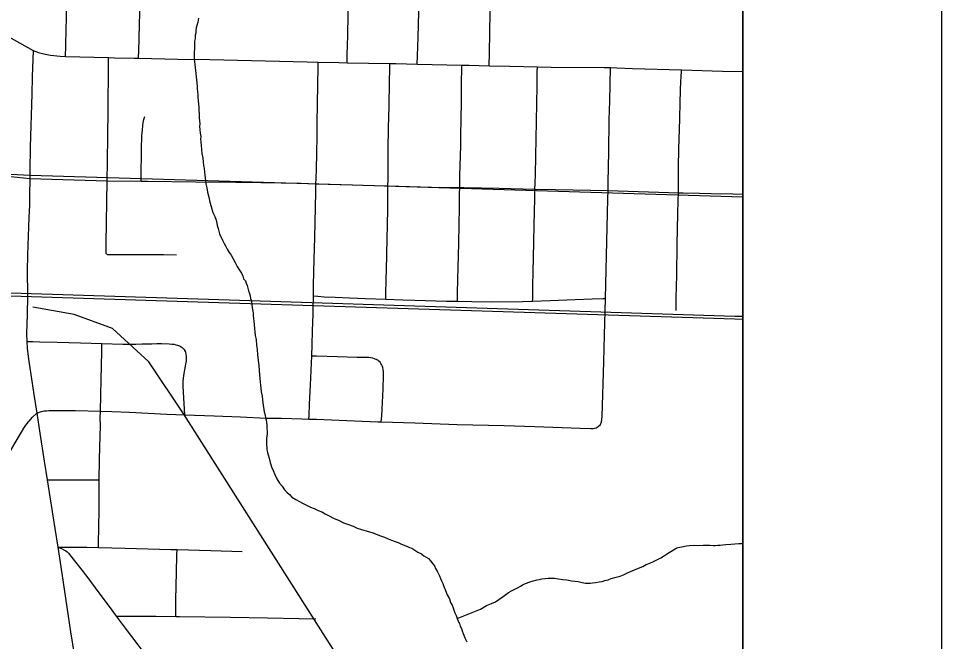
# Model space of a CAD drawing. Extents: x -483 to 680, y 0 to 440.
# Drawn here: x 354.65 to 394.11, y 351 to 377.63 of the extents above; entities that cross this region are included whole.
import ezdxf

# ---------------------------------------------------------------- set-up
doc = ezdxf.new("R2010")
doc.units = 0
for name, color, linetype in [('GM_X_City_Street', 7, 'Continuous'), ('GM_X_County_Road', 7, 'Continuous'), ('GM_X_Minor_River', 7, 'Continuous'), ('GM_X_Rail_Line', 7, 'Continuous'), ('GM_X_State_Route', 7, 'Continuous'), ('GM_X_Township_Road', 7, 'Continuous'), ('SH_Cut_Line', 7, 'Continuous'), ('SH_Text', 7, 'Continuous')]:
    doc.layers.add(name, color=color, linetype=linetype)

msp = doc.modelspace()

# ---------------------------------------------------------------- linework, layer by layer
at = {"layer": 'GM_X_City_Street'}
for points in [[(374.776, 375.605), (374.783, 376.152), (374.806, 377.894), (374.832, 379.902), (374.844, 380.753), (374.858, 381.84), (374.867, 382.909), (374.875, 383.846), (374.891, 385.636), (374.891, 385.729), (374.9, 386.714), (374.909, 387.823), (374.909, 388.689), (374.894, 388.743), (374.87, 388.784)], [(356.658, 375.999), (356.668, 376.451), (356.684, 377.162), (356.696, 377.623), (356.708, 378.166), (356.719, 378.86), (356.738, 379.627), (356.756, 380.237), (356.767, 380.562), (356.79, 381.47), (356.806, 381.944), (356.821, 382.562), (356.83, 382.991), (356.848, 383.642), (356.858, 384.001), (356.863, 384.168), (356.897, 385.131), (356.923, 385.912)], [(368.694, 375.732), (368.703, 376.089), (368.723, 376.882), (368.749, 377.81), (368.77, 378.673), (368.79, 379.228), (368.799, 379.755), (368.808, 379.968), (368.823, 380.345), (368.839, 381.447), (368.843, 381.817), (368.847, 382.232), (368.855, 382.739), (368.861, 383.079), (368.866, 383.351), (368.886, 384.194), (368.906, 384.86), (368.927, 385.337), (368.945, 385.638), (368.953, 385.683), (368.965, 385.718), (368.984, 385.753), (369.002, 385.779)], [(371.694, 375.676), (371.706, 376.034), (371.733, 376.822), (371.761, 377.899), (371.783, 379.204), (371.804, 379.904), (371.808, 380.042), (371.831, 380.816), (371.848, 381.714), (371.856, 382.489), (371.867, 383.037), (371.889, 384.11), (371.914, 384.785), (371.929, 385.772)], [(359.784, 375.93), (359.791, 376.261), (359.802, 376.759), (359.822, 377.389), (359.83, 377.82), (359.829, 378.186), (359.848, 379.279), (359.87, 380.173), (359.882, 380.702), (359.891, 381.312), (359.915, 382.184), (359.943, 383.261), (359.955, 383.787), (359.959, 383.968)], [(358.435, 370.688), (358.454, 371.509), (358.479, 373.688), (358.496, 375.597), (358.499, 375.956)], [(367.062, 360.511), (367.068, 360.656), (367.091, 361.145), (367.129, 361.96), (367.172, 362.893), (367.186, 363.214), (367.2, 363.679), (367.218, 364.284), (367.229, 364.637), (367.239, 364.984), (367.25, 365.343), (367.259, 365.653), (367.26, 365.77), (367.264, 366.227), (367.29, 367.346), (367.311, 368.262), (367.34, 369.542), (367.356, 370.218), (367.364, 370.563), (367.369, 370.786), (367.387, 371.19), (367.398, 371.857), (367.41, 372.593), (367.42, 373.179), (367.434, 373.957), (367.449, 374.806), (367.462, 375.56), (367.465, 375.759)], [(370.346, 365.629), (370.353, 365.893), (370.367, 366.429), (370.393, 367.467), (370.415, 368.311), (370.425, 368.707), (370.434, 369.581), (370.44, 370.178), (370.443, 370.476), (370.446, 370.739), (370.451, 371.187), (370.459, 372.023), (370.469, 372.949), (370.488, 373.875), (370.51, 374.921), (370.522, 375.474), (370.527, 375.702)], [(373.409, 365.541), (373.418, 365.912), (373.444, 367.006), (373.468, 368.004), (373.482, 368.836), (373.495, 369.523), (373.506, 370.127), (373.511, 370.401), (373.513, 370.502), (373.521, 370.901), (373.558, 372.204), (373.564, 372.697), (373.571, 373.258), (373.582, 374.117), (373.593, 374.939), (373.599, 375.439), (373.601, 375.63)], [(376.629, 365.546), (376.631, 365.642), (376.642, 366.194), (376.655, 366.807), (376.667, 367.404), (376.682, 368.099), (376.696, 368.778), (376.708, 369.377), (376.719, 369.914), (376.728, 370.337), (376.732, 370.571), (376.747, 370.975), (376.761, 371.707), (376.775, 372.514), (376.787, 373.2), (376.802, 374.022), (376.815, 374.709), (376.826, 375.344), (376.83, 375.561)], [(359.895, 370.676), (359.907, 372.186), (359.916, 372.47), (359.923, 372.614), (359.932, 372.732), (359.944, 372.866), (359.965, 373.044), (359.983, 373.178), (360.011, 373.306), (360.05, 373.431)], [(352.433, 371.059), (353.033, 371.005), (354.326, 370.867), (355.128, 370.781)], [(355.128, 370.781), (358.435, 370.688), (359.895, 370.676), (360.167, 370.673), (362.234, 370.65), (363.94, 370.628), (365.015, 370.62), (366.736, 370.581), (367.364, 370.563), (368.932, 370.519), (370.311, 370.479), (370.443, 370.476), (372.298, 370.423), (373.511, 370.401), (373.691, 370.397), (375.204, 370.37), (376.728, 370.337), (377.611, 370.318), (379.851, 370.271)], [(358.412, 367.561), (358.395, 367.6), (358.397, 368.007), (358.435, 370.688)], [(358.412, 367.561), (358.444, 367.54), (358.476, 367.534), (359.361, 367.539), (360.052, 367.535), (360.844, 367.535), (361.4, 367.533)], [(367.26, 365.77), (367.451, 365.754), (367.72, 365.732), (368.191, 365.713), (368.803, 365.688), (369.483, 365.661), (370.346, 365.629), (371.082, 365.602), (371.588, 365.583), (372.942, 365.549), (373.409, 365.541), (374.024, 365.53), (374.91, 365.515), (376.191, 365.529), (376.629, 365.546), (377.378, 365.574), (378.448, 365.615), (379.171, 365.641), (379.649, 365.659), (379.737, 365.662)], [(355.001, 363.827), (355.256, 363.82), (355.566, 363.811), (356.309, 363.79), (357.298, 363.762), (358.21, 363.736), (359.115, 363.716), (359.668, 363.711), (359.942, 363.718), (360.345, 363.728), (360.556, 363.736), (360.763, 363.737), (361.089, 363.726), (361.209, 363.715), (361.297, 363.702), (361.376, 363.687), (361.443, 363.67), (361.491, 363.655), (361.533, 363.636), (361.565, 363.62), (361.605, 363.596), (361.644, 363.572), (361.678, 363.542), (361.706, 363.514), (361.732, 363.482), (361.759, 363.438)], [(358.072, 355.024), (358.074, 355.192), (358.094, 356.62), (358.098, 357.646), (358.103, 357.915), (358.118, 358.782), (358.119, 359.303), (358.154, 360.234), (358.146, 360.565), (358.151, 360.847), (358.166, 361.527), (358.18, 362.181), (358.21, 363.392), (358.21, 363.485), (358.21, 363.736)], [(361.763, 360.688), (361.748, 360.93), (361.716, 361.421), (361.69, 361.91), (361.694, 362.123), (361.717, 362.368), (361.808, 362.848), (361.826, 362.995), (361.831, 363.129), (361.828, 363.191), (361.821, 363.251), (361.812, 363.3), (361.798, 363.346), (361.784, 363.392), (361.759, 363.438)], [(367.186, 363.214), (367.382, 363.209), (368.29, 363.185), (369.124, 363.159), (369.54, 363.155), (369.632, 363.15), (369.717, 363.14), (369.785, 363.121), (369.855, 363.098), (369.957, 363.051)], [(370.156, 360.392), (370.175, 360.645), (370.237, 361.791), (370.254, 362.381), (370.247, 362.523), (370.236, 362.628), (370.219, 362.707), (370.198, 362.779), (370.174, 362.835), (370.142, 362.889), (370.104, 362.937), (370.059, 362.982), (370.007, 363.02), (369.957, 363.051)], [(354.302, 359.15), (354.466, 359.426), (354.772, 359.944), (354.878, 360.125), (354.929, 360.207), (355.005, 360.311), (355.088, 360.406), (355.253, 360.59), (355.433, 360.759)], [(355.433, 360.759), (355.628, 360.826), (355.752, 360.854), (355.84, 360.866), (355.941, 360.872), (356.408, 360.869), (357.087, 360.872), (358.151, 360.847)], [(358.151, 360.847), (358.637, 360.828), (359.389, 360.801), (360.986, 360.724), (361.763, 360.688)], [(361.763, 360.688), (363.01, 360.645), (364.146, 360.599), (365.243, 360.554), (365.896, 360.54), (366.761, 360.522), (367.062, 360.511)], [(367.062, 360.511), (367.392, 360.498), (368.035, 360.473), (369.018, 360.431), (370.012, 360.397), (370.156, 360.392)], [(370.156, 360.392), (371.596, 360.342), (373.398, 360.278), (375.417, 360.236), (376.723, 360.197), (378.654, 360.118), (379.112, 360.1), (379.215, 360.104), (379.279, 360.118), (379.345, 360.141), (379.428, 360.184), (379.534, 360.276)], [(355.876, 357.915), (356.114, 357.915), (357.373, 357.914), (357.874, 357.914), (358.103, 357.915)], [(356.324, 355.034), (356.887, 355.036), (357.573, 355.038), (358.072, 355.024), (359.216, 354.99), (361.168, 354.936), (361.426, 354.929), (362.874, 354.894), (364.209, 354.853)], [(361.368, 352.079), (361.372, 352.27), (361.382, 352.781), (361.406, 353.971), (361.421, 354.699), (361.426, 354.929)], [(358.82, 352.092), (359.169, 352.092), (360.515, 352.089), (361.368, 352.079), (361.534, 352.077), (363.711, 352.051), (365.299, 352.023), (366.648, 351.993), (367.358, 351.975)]]:
    msp.add_lwpolyline(points, dxfattribs=at)
at = {"layer": 'GM_X_County_Road'}
for points in [[(356.324, 355.034), (356.484, 354.974), (356.619, 354.914), (356.679, 354.877), (356.724, 354.839), (356.782, 354.779), (356.987, 354.523), (357.364, 354.035), (357.649, 353.667), (358.041, 353.146), (358.522, 352.496), (358.82, 352.092)], [(358.82, 352.092), (358.909, 351.971), (359.208, 351.576), (359.755, 350.863), (360.052, 350.467), (360.421, 349.976), (360.601, 349.729), (361.18, 348.953)]]:
    msp.add_lwpolyline(points, dxfattribs=at)
at = {"layer": 'GM_X_Minor_River'}
for points in [[(362.337, 377.645), (362.313, 377.474), (362.271, 377.324), (362.249, 377.229), (362.226, 377.097), (362.224, 377.002), (362.202, 376.907), (362.198, 376.774), (362.176, 376.661), (362.173, 376.547), (362.169, 376.433), (362.166, 376.319), (362.163, 376.205), (362.159, 376.072), (362.154, 375.901), (362.169, 375.768), (362.185, 375.653), (362.231, 375.272), (362.246, 375.138), (362.261, 375.005), (362.291, 374.737), (362.288, 374.624), (362.303, 374.509), (362.318, 374.356), (362.315, 374.243), (362.33, 374.109), (362.345, 373.976), (362.359, 373.823), (362.356, 373.69), (362.37, 373.538), (362.366, 373.386), (362.381, 373.252), (362.396, 373.119), (362.393, 373.005), (362.408, 372.871), (362.422, 372.719), (362.437, 372.585), (362.434, 372.471), (362.45, 372.357), (362.464, 372.204), (362.478, 372.033), (362.492, 371.861), (362.525, 371.67), (362.538, 371.479), (362.553, 371.346), (362.588, 371.231), (362.602, 371.059), (362.618, 370.945), (362.633, 370.811), (362.648, 370.678), (362.664, 370.563), (362.697, 370.391), (362.729, 370.2), (362.78, 369.99), (362.831, 369.779), (362.882, 369.588), (362.951, 369.338), (363.041, 369.165), (363.093, 369.011), (363.127, 368.877), (363.144, 368.781), (363.178, 368.647), (363.212, 368.532), (363.247, 368.417), (363.372, 368.148), (363.444, 368.012), (363.498, 367.916), (363.57, 367.762), (363.661, 367.626), (363.734, 367.51), (363.824, 367.355), (363.915, 367.2), (364.004, 367.027), (364.095, 366.872), (364.186, 366.736), (364.24, 366.621), (364.274, 366.506), (364.347, 366.409), (364.383, 366.312), (364.418, 366.216), (364.452, 366.101), (364.487, 365.986), (364.522, 365.871), (364.557, 365.775), (364.573, 365.661), (364.608, 365.565), (364.622, 365.393), (364.637, 365.26), (364.671, 365.125), (364.687, 365.03), (364.684, 364.935), (364.7, 364.801), (364.715, 364.687)], [(364.715, 364.687), (364.73, 364.535), (364.744, 364.382), (364.759, 364.229), (364.773, 364.077), (364.806, 363.905), (364.818, 363.657), (364.851, 363.485), (364.864, 363.257), (364.894, 363.009), (364.926, 362.799), (364.939, 362.589), (364.953, 362.399), (364.967, 362.246), (364.982, 362.094), (364.997, 361.96), (365.012, 361.827), (365.027, 361.674), (365.059, 361.483), (365.074, 361.331), (365.089, 361.197), (365.154, 360.815), (365.188, 360.681), (365.203, 360.566), (365.239, 360.47), (365.254, 360.356), (365.27, 360.26), (365.266, 360.108), (365.282, 359.994), (365.278, 359.88), (365.253, 359.672), (365.251, 359.577), (365.248, 359.481), (365.245, 359.387), (365.261, 359.291), (365.259, 359.196), (365.293, 359.081), (365.328, 358.985), (365.362, 358.832), (365.414, 358.659), (365.465, 358.468), (365.537, 358.314), (365.608, 358.14), (365.697, 357.948), (365.806, 357.774), (365.916, 357.637), (366.026, 357.482), (366.118, 357.384), (366.229, 357.286), (366.339, 357.169), (366.507, 357.069), (366.657, 356.988), (366.788, 356.909), (366.956, 356.828), (367.125, 356.747), (367.294, 356.685), (367.462, 356.604), (367.613, 356.543), (367.762, 356.462), (367.931, 356.381), (368.118, 356.281), (368.362, 356.179), (368.549, 356.079), (368.755, 355.997), (368.962, 355.934), (369.131, 355.853), (369.319, 355.79), (369.507, 355.728), (369.658, 355.685), (369.79, 355.644), (370.128, 355.52), (370.297, 355.458), (370.447, 355.397), (370.597, 355.335), (370.747, 355.274), (370.879, 355.232), (370.991, 355.172), (371.16, 355.11), (371.273, 355.069), (371.367, 355.028), (371.461, 354.987), (371.591, 354.907), (371.722, 354.827), (371.872, 354.747), (371.983, 354.668), (372.077, 354.608), (372.17, 354.548), (372.28, 354.431), (372.353, 354.334), (372.427, 354.237), (372.48, 354.121), (372.553, 354.005), (372.642, 353.812), (372.696, 353.697), (372.731, 353.601), (372.785, 353.485), (372.838, 353.351), (372.909, 353.177), (372.98, 353.004), (373.069, 352.83), (373.122, 352.677)], [(373.406, 351.984), (374.405, 352.393), (374.656, 352.538), (374.868, 352.627), (375.041, 352.698), (375.429, 352.972), (375.603, 353.1), (375.758, 353.19), (375.893, 353.262), (376.008, 353.316), (376.105, 353.37), (376.221, 353.443), (376.317, 353.478), (376.413, 353.514), (376.509, 353.549), (376.605, 353.584), (376.815, 353.635), (376.911, 353.651), (377.026, 353.686), (377.159, 353.701), (377.292, 353.716), (377.425, 353.713), (377.558, 353.709), (377.728, 353.685), (377.917, 353.66), (378.088, 353.636), (378.295, 353.592), (378.579, 353.565), (378.749, 353.522), (378.881, 353.499), (378.995, 353.496), (379.09, 353.494), (379.186, 353.51), (379.319, 353.525), (379.472, 353.558), (379.605, 353.574), (379.72, 353.608), (379.854, 353.643), (379.989, 353.696), (380.199, 353.747), (380.371, 353.799), (380.506, 353.852), (380.66, 353.923), (380.814, 353.995), (380.987, 354.066), (381.16, 354.137), (381.333, 354.208), (381.487, 354.299), (381.641, 354.351), (381.795, 354.423), (381.968, 354.513), (382.104, 354.585), (382.258, 354.676), (382.394, 354.767), (382.799, 355.002), (382.914, 355.037), (383.01, 355.053), (383.201, 355.086), (383.334, 355.101), (383.562, 355.114), (383.733, 355.109), (383.923, 355.122), (384.075, 355.118), (384.208, 355.114), (384.341, 355.11), (384.436, 355.107), (384.55, 355.123), (384.645, 355.12), (384.759, 355.136), (384.893, 355.151), (385.102, 355.164), (385.273, 355.178), (385.445, 355.192), (385.608, 355.188)], [(373.122, 352.677), (373.195, 352.561), (373.229, 352.446), (373.265, 352.35), (373.299, 352.235), (373.353, 352.119), (373.406, 351.984), (373.44, 351.869), (373.495, 351.773), (373.529, 351.658), (373.583, 351.561), (373.619, 351.465), (373.653, 351.35), (373.724, 351.158), (373.814, 350.984)]]:
    msp.add_lwpolyline(points, dxfattribs=at)
at = {"layer": 'GM_X_Rail_Line'}
for points in [[(316.596, 391.832), (325.586, 387.378), (321.243, 378.251), (327.481, 375.247), (328.355, 376.851), (333.631, 374.139), (335.672, 373.294), (339.723, 372.157), (350.774, 371.212), (352.345, 371.078), (355.144, 370.932), (368.436, 370.53), (385.608, 370.011)], [(192.002, 351.898), (217.44, 353.96), (247.719, 356.19), (265.52, 357.763), (271.346, 358.204), (275.686, 358.582), (279.482, 359.105), (282.993, 359.77), (284.746, 360.25), (290.709, 361.561), (295.027, 362.596), (299.03, 363.462), (304.742, 364.758), (307.834, 365.462), (310.741, 366.066), (314.003, 366.596), (317.177, 366.86), (319.571, 366.986), (330.057, 366.697), (343.63, 366.245), (363.661, 365.604), (385.277, 364.912), (385.608, 364.901)], [(192.012, 351.774), (217.193, 353.826), (247.729, 356.066), (265.613, 357.65), (271.48, 358.071), (275.702, 358.458), (279.502, 358.983), (283.021, 359.649), (284.775, 360.129), (290.737, 361.44), (295.055, 362.475), (299.057, 363.34), (304.769, 364.637), (307.861, 365.341), (310.764, 365.944), (314.018, 366.472), (317.185, 366.736), (319.573, 366.862), (330.054, 366.573), (343.626, 366.12), (363.658, 365.479), (385.273, 364.788), (385.608, 364.776)], [(385.608, 303.281), (385.452, 303.84), (380.508, 324.868), (378.064, 331.238), (375.078, 338.151), (371.617, 345.13), (361.712, 360.715), (360.22, 362.951), (358.661, 364.373), (357.034, 364.982), (355.269, 365.293)]]:
    msp.add_lwpolyline(points, dxfattribs=at)
at = {"layer": 'GM_X_State_Route'}
for points in [[(353.627, 377.164), (353.982, 376.985), (355.282, 376.253)], [(355.282, 376.253), (355.234, 375.13), (355.214, 374.386), (355.155, 372.135), (355.128, 371.112), (355.128, 370.781), (355.121, 370.057), (355.117, 369.652), (355.098, 369.126), (355.039, 367.522), (355.017, 366.839), (355.032, 365.806)], [(355.282, 376.253), (355.509, 376.17), (355.736, 376.11), (356.024, 376.057), (356.425, 376.012), (356.658, 375.999), (358.499, 375.956), (358.759, 375.95), (359.597, 375.934), (359.784, 375.93), (361.46, 375.893), (362.826, 375.865), (366.987, 375.77), (367.465, 375.759), (368.35, 375.738), (368.694, 375.732), (370.527, 375.702), (370.773, 375.698), (371.694, 375.676), (373.601, 375.63), (373.908, 375.623), (374.776, 375.605), (375.648, 375.588), (376.83, 375.561), (377.418, 375.548), (379.685, 375.53), (379.958, 375.525)], [(379.958, 375.525), (380.222, 375.514), (380.899, 375.487), (382.992, 375.425), (384.748, 375.373), (385.608, 375.354)], [(355.032, 365.806), (355.032, 365.755), (355.016, 364.975), (354.993, 364.17), (355.001, 363.827), (355.022, 363.538), (355.072, 363.068), (355.127, 362.701), (355.308, 361.555), (355.433, 360.759), (355.566, 359.913), (355.751, 358.716), (355.876, 357.915), (356.202, 355.831), (356.324, 355.034)], [(356.324, 355.034), (356.495, 353.917), (356.878, 351.416), (357.212, 349.307), (357.286, 348.839), (357.44, 347.858), (357.604, 346.854), (357.679, 346.394), (357.809, 345.488), (357.838, 345.287), (358.292, 342.433), (358.892, 338.674), (358.953, 338.29), (359.587, 334.205), (360.013, 331.505), (360.211, 330.308), (360.511, 328.31), (360.995, 325.278)]]:
    msp.add_lwpolyline(points, dxfattribs=at)
at = {"layer": 'GM_X_Township_Road'}
for p, q in [((382.848, 369.838), (382.858, 370.182)), ((379.737, 365.662), (379.843, 369.92))]:
    msp.add_line(p, q, dxfattribs=at)
for points in [[(379.843, 369.92), (379.851, 370.271), (379.86, 370.626), (379.881, 371.928), (379.906, 373.295), (379.922, 374.097), (379.958, 375.525)], [(382.858, 370.182), (382.864, 370.722), (382.865, 370.912), (382.868, 371.289), (382.877, 372.034), (382.914, 373.338), (382.93, 374.052), (382.965, 374.984), (382.971, 375.077), (382.992, 375.425)], [(379.851, 370.271), (382.858, 370.182), (383.058, 370.177)], [(383.058, 370.177), (383.757, 370.159), (384.258, 370.148)], [(384.258, 370.148), (385.193, 370.127), (385.608, 370.117)], [(382.769, 365.143), (382.77, 365.684), (382.794, 366.656), (382.812, 367.973), (382.831, 369.299), (382.848, 369.838)], [(379.534, 360.276), (379.569, 360.396), (379.582, 360.496), (379.597, 360.623), (379.665, 362.947), (379.697, 364.097), (379.737, 365.662)]]:
    msp.add_lwpolyline(points, dxfattribs=at)
at = {"layer": 'SH_Cut_Line'}
msp.add_lwpolyline([(385.608, 55.95), (385.608, 395.95), (45.608, 395.95), (45.608, 281.486), (47.873, 281.454), (57.759, 281.293), (64.783, 281.226), (67.114, 281.188), (73.333, 281.086), (75.975, 281.043), (77.151, 281.034), (77.105, 279.466), (77.065, 275.738), (77.043, 273.874), (76.996, 269.37), (76.941, 265.642), (76.868, 261.138), (76.791, 256.013), (76.689, 249.801), (76.636, 246.539)], dxfattribs=at)
at = {"layer": 'SH_Text'}
for points in [[(37.108, 404.45), (394.108, 404.45), (394.108, 47.45), (37.108, 47.45)], [(45.608, 395.95), (385.608, 395.95), (385.608, 55.95), (45.608, 55.95)]]:
    msp.add_lwpolyline(points, close=True, dxfattribs=at)

doc.saveas('drawing.dxf')
